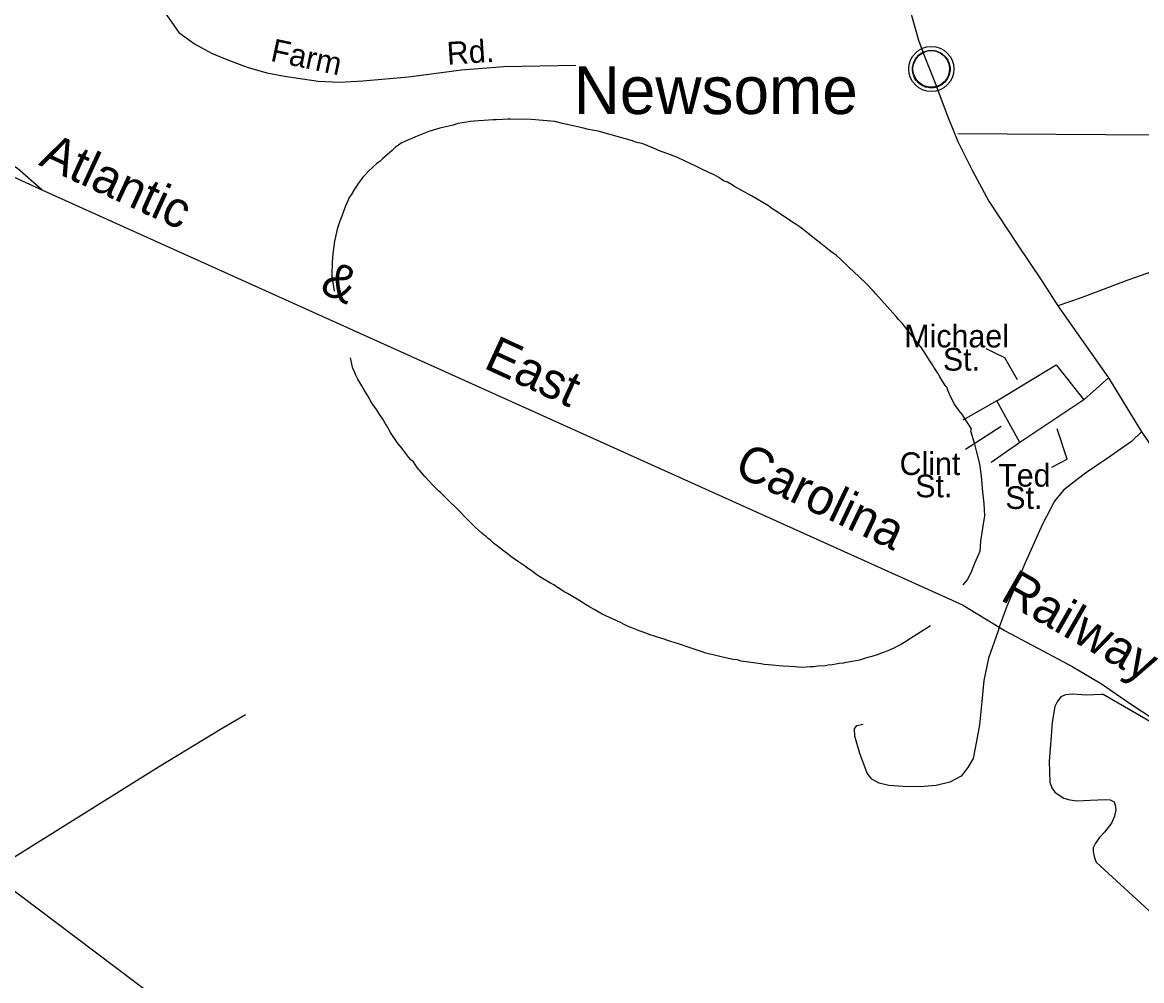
# Model space of a CAD drawing. Extents: x 2206922 to 2357709, y 510027 to 673830.
# Drawn here: x 2331571 to 2336254, y 585266 to 589275 of the extents above; entities that cross this region are included whole.
import ezdxf

# ---------------------------------------------------------------- set-up
doc = ezdxf.new("R2010")
doc.units = 0
for name, color, linetype in [('Exist Civil Demographics Community CELL', 7, 'Continuous'), ('Exist Civil Demographics Community Label', 7, 'Continuous'), ('Exist Hydrographic Misc Water Feature', 7, 'Continuous'), ('Exist Railroad Mainline', 7, 'Continuous'), ('Exist Railroad Mainline Label', 7, 'Continuous'), ('Exist Railroad Siding', 7, 'Continuous'), ('Exist Road Non-System Type 51', 7, 'Continuous'), ('Exist Road Non-System Type 51 Label', 7, 'Continuous'), ('Exist Road Secondary Type 51 Attributed', 7, 'Continuous'), ('Exist Utilities Electrical Transmission Line', 7, 'Continuous')]:
    doc.layers.add(name, color=color, linetype=linetype)

msp = doc.modelspace()

# ---------------------------------------------------------------- linework, layer by layer
at = {"layer": 'Exist Civil Demographics Community CELL'}
msp.add_lwpolyline([(2335296.5, 589092.6), (2335297.5, 589098.2), (2335299.2, 589104.7), (2335302.1, 589111.9), (2335305.1, 589117.7), (2335308.4, 589123.4), (2335312.2, 589128.5), (2335316.1, 589132.9), (2335320.7, 589137.5), (2335326.3, 589142.1), (2335331.7, 589145.8), (2335336.6, 589148.6), (2335341.6, 589151.1), (2335347.1, 589153.4), (2335352.7, 589155.2), (2335357, 589156.4), (2335361.9, 589157.1), (2335366, 589157.8), (2335372.4, 589158.1), (2335376.8, 589158), (2335382.5, 589157.7), (2335387.4, 589157), (2335392.3, 589156), (2335397.3, 589154.6), (2335402.5, 589152.6), (2335409.1, 589149.7), (2335415.4, 589146.2), (2335420.4, 589142.7), (2335425.6, 589138.7), (2335428.9, 589135.5), (2335433, 589131.2), (2335436.9, 589126.5), (2335440, 589121.9), (2335443.1, 589116.9), (2335445.6, 589111.7), (2335447.6, 589106.7), (2335449.2, 589101.7), (2335450.4, 589097.1), (2335451.5, 589091), (2335452.2, 589086.3), (2335452.4, 589080.3), (2335452.2, 589074.5), (2335451.7, 589068.9), (2335450.7, 589063.4), (2335449.1, 589057.2), (2335447.2, 589051.4), (2335444.9, 589046.3), (2335441.8, 589040.3), (2335438.5, 589035), (2335435, 589030.3), (2335430.8, 589025.5), (2335425.5, 589020.6), (2335420.5, 589016.5), (2335415.5, 589013), (2335411.1, 589010.5), (2335404.3, 589007.3), (2335397.2, 589004.6), (2335391.2, 589003.1), (2335384.6, 589001.8), (2335380.2, 589001.3), (2335375.7, 589001.1), (2335370.1, 589001.1), (2335365.9, 589001.5), (2335360.2, 589002.2), (2335354.3, 589003.5), (2335349.7, 589004.8), (2335344.5, 589006.7), (2335340, 589008.7), (2335336, 589010.9), (2335329.2, 589015), (2335323.6, 589019.3), (2335318.7, 589023.8), (2335314.3, 589028.6), (2335311.1, 589032.6), (2335308.1, 589036.8), (2335304, 589043.9), (2335302.3, 589047.4), (2335300.6, 589051.4), (2335298, 589059.6), (2335296.5, 589066.7), (2335295.8, 589071.8), (2335295.4, 589078.1), (2335295.4, 589082.8), (2335295.9, 589089.3)], close=True, dxfattribs=at)
for centre, radius in [((2335374.1, 589080.2), 94.3), ((2335373.8, 589080.4), 76.7)]:
    msp.add_circle(centre, radius, dxfattribs=at)
at = {"layer": 'Exist Hydrographic Misc Water Feature'}
for points in [[(2335497.7, 587641.6), (2335471.3, 587676.4), (2335461.2, 587697), (2335451, 587715.5), (2335446.9, 587725.9), (2335442.5, 587736.7), (2335438.2, 587749.1), (2335432.3, 587755.7), (2335428.2, 587762.7), (2335417.7, 587778.5), (2335409.7, 587791.5), (2335401.1, 587807), (2335384.9, 587832.1), (2335379.4, 587841.9), (2335364.8, 587863.6), (2335350.5, 587885.6), (2335330.2, 587917), (2335319.9, 587929.1), (2335306.4, 587947), (2335251.6, 588016), (2335237.3, 588032), (2335226.8, 588044.1), (2335212.9, 588060), (2335141.9, 588139.2), (2335132.1, 588150.8), (2335101.5, 588182.5), (2335071.2, 588212.3), (2335051.3, 588229.8), (2335029, 588251.5), (2335021, 588259.6), (2334976.5, 588301.1), (2334953.9, 588316.7), (2334911.9, 588350.2), (2334899.6, 588360.1), (2334831.1, 588413.5), (2334820.8, 588421.5), (2334808.9, 588429.3), (2334790.9, 588440.9), (2334778.8, 588448.9), (2334718.3, 588490), (2334706.2, 588496.3), (2334692.1, 588507.7), (2334621.5, 588549.2), (2334559.6, 588582.4), (2334547.3, 588590.4), (2334537.2, 588596.3), (2334521.5, 588606), (2334504.8, 588611.7), (2334485.2, 588625.6), (2334465.1, 588637.6), (2334442.7, 588647), (2334410.5, 588662.9), (2334394.3, 588670.5), (2334382.6, 588676.3), (2334370.3, 588682.2), (2334312.1, 588709.7), (2334272.1, 588725.4), (2334256.1, 588731.1), (2334240.1, 588736.7), (2334211.8, 588748.7), (2334163.6, 588768.1), (2334147.6, 588771.7), (2334133.5, 588775.9), (2334123.7, 588779.8), (2333979.5, 588820.1), (2333938.9, 588827.5), (2333913.3, 588833.4), (2333831, 588852.6), (2333798.6, 588860.3), (2333700.6, 588869), (2333612.9, 588870), (2333602.6, 588870), (2333580.9, 588869.5), (2333553, 588867.3), (2333541.1, 588867.4), (2333461.1, 588862.4), (2333445.1, 588860.4), (2333428.9, 588858), (2333393.1, 588851.6), (2333373.4, 588845.7), (2333355.3, 588841.5), (2333317.2, 588833), (2333303.9, 588828.9), (2333271.5, 588818.4), (2333215.9, 588795.9), (2333200.1, 588789.8), (2333180, 588781.5), (2333168.3, 588775.1), (2333156.2, 588769.2), (2333144.3, 588761.3), (2333132.2, 588753), (2333118.5, 588738.8), (2333100.6, 588724.4), (2333089, 588714.5), (2333077.1, 588704.5), (2333067.2, 588694.2), (2333053.3, 588684.1), (2333039.3, 588672), (2333015.6, 588649.7), (2333003.5, 588635.7)], [(2335484.6, 588810.7), (2336309.3, 588804.6)], [(2333003.5, 588635.7), (2332995.9, 588627.5), (2332987.7, 588617.3), (2332976.2, 588601.2), (2332968.6, 588589.4), (2332960.2, 588577.3), (2332946.4, 588553), (2332938.7, 588542.8), (2332932.5, 588528.8), (2332921, 588502.9), (2332907.5, 588464.8), (2332903.8, 588454.8), (2332898.1, 588438.6), (2332891.9, 588422.5), (2332887.8, 588410.5), (2332886.4, 588404.3), (2332880.8, 588378.3), (2332876.5, 588360.4), (2332869.6, 588308.3), (2332867.5, 588272.5), (2332866.1, 588218.4), (2332866.1, 588208.3), (2332868.5, 588194.5), (2332875.1, 588150.5)], [(2333254.8, 587374.8), (2333222.9, 587412.9), (2333214.7, 587424.6), (2333206.9, 587436.3), (2333196.2, 587444.4), (2333188.2, 587454.2), (2333157.9, 587494), (2333146, 587509.6), (2333139.6, 587517.8), (2333111.3, 587559.4), (2333105, 587569.3), (2333101.1, 587577.2), (2333095.1, 587587), (2333090.8, 587594.9), (2333078.5, 587615), (2333066.6, 587632.6), (2333052.3, 587654.7), (2333031.8, 587684.5), (2333015.6, 587712.1), (2333009.4, 587724), (2333003, 587734.2), (2332991.6, 587753.8), (2332975, 587781.8), (2332964.7, 587801.7), (2332958.8, 587817.6), (2332954, 587827.6), (2332950.6, 587839.5), (2332944, 587871.3)], [(2335497.7, 587641.6), (2335540.6, 587573.9), (2335538.3, 587565.7), (2335553.5, 587516), (2335561.9, 587482.3), (2335576.2, 587428.2), (2335583, 587376.6), (2335588.1, 587310.5), (2335594.3, 587260.9), (2335596.5, 587210.7), (2335589.6, 587166.7), (2335580.1, 587104.5), (2335576.7, 587060.8), (2335555.1, 587010.5), (2335539.9, 586972.2), (2335524.2, 586942.1), (2335506.3, 586921.7)], [(2335370.8, 586750.3), (2335271.3, 586687), (2335261.9, 586680.7), (2335257.8, 586678.9), (2335247.7, 586672.7), (2335235.7, 586666.8), (2335219.9, 586658.6), (2335198.3, 586648.5), (2335188.3, 586644.3), (2335173.9, 586638), (2335161.8, 586634.1), (2335152.2, 586629.9), (2335124.5, 586621.5), (2335108.5, 586617.4), (2335094.2, 586613.1), (2335082.5, 586609.2), (2335072.8, 586607), (2335042.3, 586600.6), (2335026.3, 586598.5), (2335016.7, 586596.3), (2335006.4, 586594.2), (2334988.8, 586592), (2334974.8, 586590.1), (2334958.6, 586587.6), (2334943, 586585.5), (2334930.7, 586583.3), (2334899, 586581.2), (2334882.8, 586578.8), (2334868.8, 586578.9), (2334851.4, 586576.6), (2334829.2, 586576.3), (2334804.8, 586577.9), (2334752.8, 586581.7), (2334692.9, 586587.1), (2334674.8, 586588.5), (2334660.7, 586590.6), (2334578.9, 586601.8), (2334562.9, 586607.4), (2334544.8, 586609.3), (2334500.5, 586618.8), (2334460.6, 586628.5), (2334446.6, 586632.2), (2334430.6, 586635.8), (2334414.6, 586641.9), (2334356.4, 586661.2), (2334316, 586674.6), (2334269.9, 586688.4), (2334260, 586692.4), (2334223.9, 586703.8), (2334211.8, 586707.7), (2334202, 586711.6), (2334167.7, 586723.2), (2334151.7, 586728.9), (2334141.7, 586732.9), (2334127.3, 586738.6), (2334109.5, 586746.6), (2334091.3, 586754.2), (2334073.4, 586764.2), (2334043.3, 586777.7), (2333997.1, 586799.2), (2333963.1, 586818.9), (2333940.3, 586830.5), (2333892.4, 586862), (2333852.2, 586885.5), (2333837.8, 586891.7), (2333819.8, 586905.4), (2333805.8, 586913.1), (2333793.9, 586921), (2333780, 586928.8), (2333735.7, 586954.5), (2333723.2, 586964), (2333699, 586981.9), (2333685, 586991.7), (2333671.3, 587001.5), (2333646.7, 587017.4), (2333624.8, 587033.3), (2333614.5, 587040.8), (2333598.7, 587053), (2333578.4, 587068.6), (2333568.2, 587076.6), (2333542.1, 587096.4), (2333529.6, 587108), (2333520, 587115.9), (2333512, 587124), (2333503.6, 587129.7), (2333493.3, 587137.8), (2333465.2, 587163.5), (2333457.2, 587171.2), (2333449.2, 587179.3), (2333420.7, 587207.1), (2333400.6, 587228.8), (2333382.6, 587246.5), (2333360.2, 587268.1), (2333348.4, 587280), (2333338.1, 587290.1), (2333319.8, 587307.8), (2333311.6, 587315.6), (2333287.7, 587339.4), (2333273.3, 587355), (2333254.8, 587374.8)], [(2336093.6, 586463.1), (2336085.4, 586463.1), (2336023.7, 586460.2), (2335964, 586463.6), (2335935.9, 586461.3), (2335915.8, 586453), (2335900.2, 586432.6), (2335890.4, 586412.6), (2335879.5, 586346.5), (2335875.8, 586288.7), (2335867, 586182.5), (2335870.1, 586096.5), (2335878.5, 586072.5), (2335890.8, 586054.8), (2335909, 586041.2), (2335929.1, 586029.2), (2335953.3, 586021.5), (2335982.9, 586017.9), (2336039, 586020.8), (2336103.2, 586023.3), (2336122.9, 586021.6), (2336139.1, 586013.8), (2336143.4, 585999.8), (2336145.7, 585980), (2336140.1, 585954.1), (2336127.8, 585923.9), (2336098.9, 585887.3), (2336076.6, 585863.1), (2336061.4, 585841), (2336051.3, 585821), (2336051.3, 585808.9), (2336052, 585797), (2336056.3, 585779), (2336064.3, 585761.1), (2336302.3, 585542)], [(2336780.1, 586065.5), (2336093.6, 586463.1)], [(2330911.7, 585392.7), (2331616.5, 585832.1), (2332141, 586159.5), (2332407, 586322.3), (2332504.4, 586379.4)]]:
    msp.add_lwpolyline(points, dxfattribs=at)
at = {"layer": 'Exist Railroad Mainline'}
msp.add_line((2330411.3, 589139.1), (2331652.7, 588574.7), dxfattribs=at)
msp.add_lwpolyline([(2331652.7, 588574.7), (2335504.9, 586838.5), (2335658.5, 586744.1), (2335680.1, 586730.8), (2335843, 586644.7), (2335965.8, 586578.3), (2336086.7, 586507.7), (2336207.5, 586423.2), (2336336.6, 586338.8), (2336737.3, 586091.7), (2337186.4, 585825.1), (2337629.3, 585552.7), (2337923.6, 585370.3), (2338370.6, 585099.7), (2338833.8, 584817.5), (2339192.1, 584607.9)], dxfattribs=at)
at = {"layer": 'Exist Railroad Siding'}
msp.add_lwpolyline([(2331652.7, 588574.7), (2331549.9, 588663.6), (2331511.6, 588687.2), (2331469.1, 588732.7), (2331449, 588754.5), (2331420.7, 588778.2), (2330830.2, 589039.6), (2330769.9, 589067), (2330741.8, 589082.6), (2330715.8, 589094.4), (2330647.6, 589101.6), (2330583.6, 589107.1), (2330411.3, 589139.1)], dxfattribs=at)
at = {"layer": 'Exist Road Non-System Type 51'}
for p, q in [((2336115.2, 587787.5), (2336012.3, 587696.3)), ((2335648.5, 587692), (2335505.6, 587610.2)), ((2335744.6, 587517.2), (2335648.5, 587692)), ((2336012.3, 587696.3), (2335744.6, 587517.2)), ((2335744.6, 587517.2), (2335623.7, 587433.7))]:
    msp.add_line(p, q, dxfattribs=at)
for points in [[(2331579.6, 590179.2), (2331691.8, 590022.6), (2331984.4, 589596), (2332163.5, 589321.4), (2332225.7, 589232.3), (2332290.9, 589185.8), (2332361.8, 589146.2), (2332433.9, 589117.1), (2332511.9, 589088), (2332593, 589064.6), (2332667.7, 589049.6), (2332807.9, 589029.2), (2332897.5, 589024.6), (2332995.2, 589030.4), (2333187.1, 589047.8), (2333408.7, 589076.3), (2333585.5, 589090.3), (2333886.2, 589096.7)], [(2336489.2, 588299.3), (2336195.9, 588196.2), (2336001.3, 588122), (2335903.6, 588088.8)], [(2335648.5, 587692), (2335896.7, 587842.9), (2336012.3, 587696.3)], [(2336252.7, 587561.6), (2336211.8, 587522), (2336110.1, 587450.6), (2336019.2, 587388.6), (2335971.6, 587352.2), (2335926.4, 587318.4), (2335889.4, 587272.1), (2335839.2, 587175.6), (2335766.6, 587014.4), (2335688.6, 586828), (2335658.5, 586744.1)], [(2335658.5, 586744.1), (2335653, 586728.8), (2335613.3, 586615.1), (2335593.5, 586521.3), (2335585.6, 586434), (2335575, 586336.2), (2335563.1, 586267.5), (2335548.6, 586194.8), (2335526.1, 586157.7), (2335498.4, 586120.7), (2335450.8, 586095.6), (2335394, 586082.4), (2335326.7, 586075.8), (2335256.6, 586078.4), (2335195.9, 586082.4), (2335156.2, 586091.7), (2335124.5, 586108.8), (2335106, 586134), (2335074.3, 586215.9), (2335054.5, 586288.6), (2335051.9, 586319), (2335062.4, 586333.6), (2335088.9, 586338.9)]]:
    msp.add_lwpolyline(points, dxfattribs=at)
at = {"layer": 'Exist Road Non-System Type 51 Label'}
for points in [[(2335602.5, 587910.8), (2335680.8, 587873.5), (2335733.1, 587780.2)], [(2335516.7, 587489), (2335665.9, 587586)], [(2335878.5, 587414.3), (2335942, 587447.9), (2335900.9, 587574.8)]]:
    msp.add_lwpolyline(points, dxfattribs=at)
at = {"layer": 'Exist Road Secondary Type 51 Attributed'}
msp.add_lwpolyline([(2335210.5, 589575.7), (2335274.5, 589363.8), (2335320.4, 589201.5), (2335346.6, 589129.9), (2335385.6, 589031.5), (2335442.9, 588879.6), (2335485.2, 588776.5), (2335546, 588653.6), (2335614.7, 588526.7), (2335732.7, 588346.6), (2335836.5, 588193.9), (2335903.6, 588088.8), (2336115.2, 587787.5), (2336252.7, 587561.6), (2336404.4, 587343.2)], dxfattribs=at)
at = {"layer": 'Exist Utilities Electrical Transmission Line'}
msp.add_lwpolyline([(2328102, 588231.7), (2328281.7, 588096.7), (2332777.8, 584704.8), (2333672.1, 584028.3)], dxfattribs=at)

# ---------------------------------------------------------------- texts
at = {"layer": 'Exist Civil Demographics Community Label'}
msp.add_text('Newsome', height=200, dxfattribs=at).set_placement((2333877.4, 588891.8))
at = {"layer": 'Exist Railroad Mainline Label'}
for s, rotation, p in [('Atlantic', 335.3215, (2331635.3, 588680.1)), ('&', 335.3051, (2332809.5, 588148.7)), ('East', 335.2481, (2333495.9, 587831.2)), ('Carolina', 334.452, (2334542.5, 587386)), ('Railway', 330.251, (2335657.5, 586861))]:
    msp.add_text(s, height=150, rotation=rotation, dxfattribs=at).set_placement(p)
at = {"layer": 'Exist Road Non-System Type 51 Label'}
for s, rotation, p in [('Farm', 347.9697, (2332605.3, 589115)), ('Rd.', 3.7265, (2333349.8, 589097.9))]:
    msp.add_text(s, height=95, rotation=rotation, dxfattribs=at).set_placement(p)
for s, p in [('Michael', (2335261, 587915)), ('St.', (2335422.5, 587817.9)), ('Clint', (2335241.3, 587381.1)), ('Ted', (2335653.8, 587332.6)), ('St.', (2335306.8, 587287.8)), ('St.', (2335683.6, 587239.3))]:
    msp.add_text(s, height=95, dxfattribs=at).set_placement(p)

doc.saveas('drawing.dxf')
